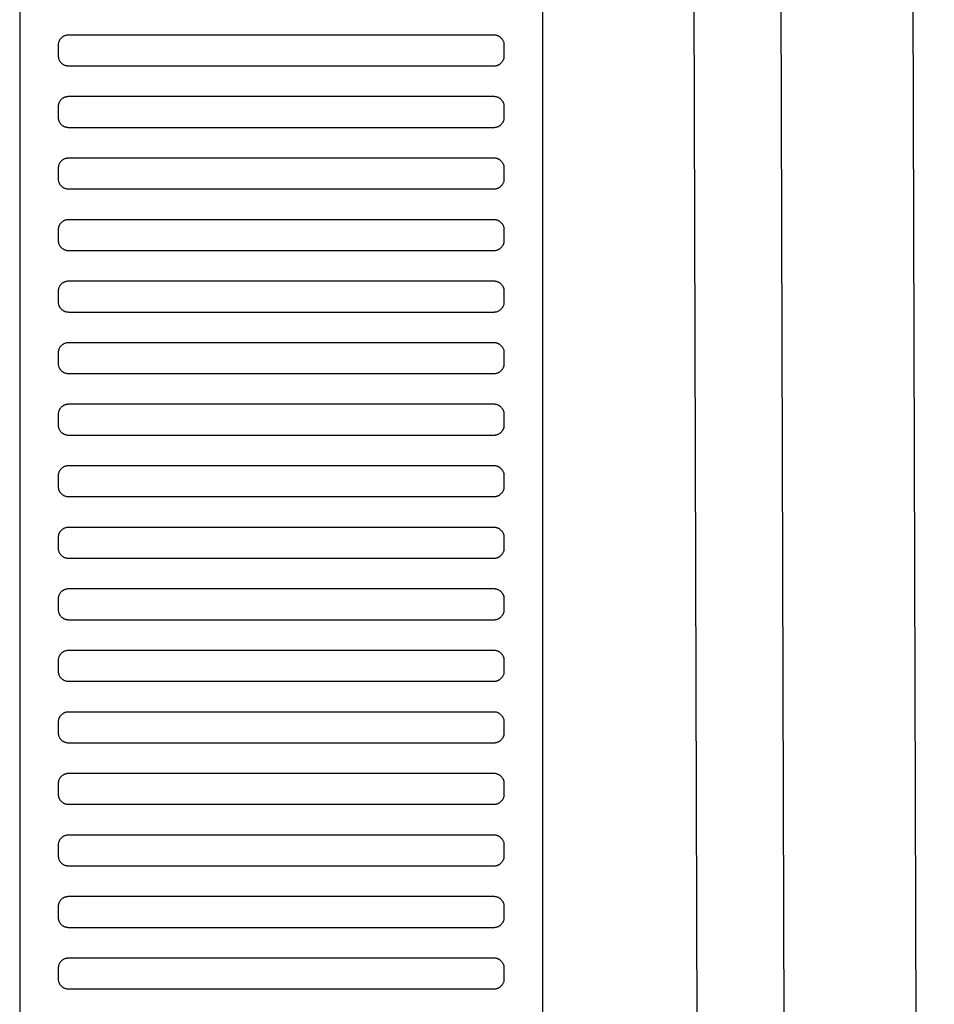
# Model space of a CAD drawing. Header units: millimetres. Extents: x -32221 to 212500, y 31663 to 93766.
# Tile 274 of 340: x 89972 to 90150, y 46698 to 46890. Entities that reach past the tile are written whole.
import ezdxf

# ---------------------------------------------------------------- set-up
doc = ezdxf.new("R2010")
doc.units = ezdxf.units.MM
doc.layers.add('Sciany', color=250, linetype='Continuous')
doc.layers.add('Wyposazenie', color=250, linetype='Continuous')

msp = doc.modelspace()

# ---------------------------------------------------------------- linework, layer by layer
at = {"layer": 'Sciany'}
for p, q in [((90100.766, 47884.543), (90107.889, 45387.049)), ((90117.761, 47884.553), (90124.94, 45383.214)), ((90143.718, 47841.033), (90150.497, 45383.294))]:
    msp.add_line(p, q, dxfattribs=at)
at = {"layer": 'Wyposazenie'}
for points in [[(90074.156, 45814.742), (90074.156, 47329.701), (89972.156, 47329.701), (89972.156, 45814.742)], [(90064.656, 46880.701), (90064.759, 46880.704), (90064.86, 46880.712), (90064.96, 46880.724), (90065.059, 46880.742), (90065.155, 46880.764), (90065.25, 46880.791), (90065.343, 46880.823), (90065.434, 46880.859), (90065.523, 46880.899), (90065.609, 46880.943), (90065.693, 46880.991), (90065.774, 46881.043), (90065.852, 46881.099), (90065.928, 46881.158), (90066, 46881.221), (90066.07, 46881.288), (90066.136, 46881.357), (90066.199, 46881.43), (90066.258, 46881.505), (90066.314, 46881.584), (90066.366, 46881.665), (90066.414, 46881.749), (90066.458, 46881.835), (90066.499, 46881.923), (90066.534, 46882.014), (90066.566, 46882.107), (90066.593, 46882.202), (90066.615, 46882.299), (90066.633, 46882.397), (90066.646, 46882.497), (90066.653, 46882.599), (90066.656, 46882.701), (90066.656, 46884.701), (90066.653, 46884.804), (90066.646, 46884.906), (90066.633, 46885.006), (90066.615, 46885.104), (90066.593, 46885.201), (90066.566, 46885.296), (90066.534, 46885.389), (90066.499, 46885.479), (90066.458, 46885.568), (90066.414, 46885.654), (90066.366, 46885.738), (90066.314, 46885.819), (90066.258, 46885.898), (90066.199, 46885.973), (90066.136, 46886.046), (90066.07, 46886.115), (90066, 46886.181), (90065.928, 46886.244), (90065.852, 46886.304), (90065.774, 46886.36), (90065.693, 46886.412), (90065.609, 46886.46), (90065.523, 46886.504), (90065.434, 46886.544), (90065.343, 46886.58), (90065.25, 46886.611), (90065.155, 46886.638), (90065.059, 46886.661), (90064.96, 46886.678), (90064.86, 46886.691), (90064.759, 46886.699), (90064.656, 46886.701), (89981.656, 46886.701), (89981.553, 46886.699), (89981.452, 46886.691), (89981.352, 46886.678), (89981.253, 46886.661), (89981.156, 46886.638), (89981.062, 46886.611), (89980.969, 46886.58), (89980.878, 46886.544), (89980.789, 46886.504), (89980.703, 46886.46), (89980.619, 46886.412), (89980.538, 46886.36), (89980.46, 46886.304), (89980.384, 46886.244), (89980.312, 46886.181), (89980.242, 46886.115), (89980.176, 46886.046), (89980.113, 46885.973), (89980.054, 46885.898), (89979.998, 46885.819), (89979.946, 46885.738), (89979.897, 46885.654), (89979.853, 46885.568), (89979.813, 46885.479), (89979.777, 46885.389), (89979.746, 46885.296), (89979.719, 46885.201), (89979.697, 46885.104), (89979.679, 46885.006), (89979.666, 46884.906), (89979.658, 46884.804), (89979.656, 46884.701), (89979.656, 46882.701), (89979.658, 46882.599), (89979.666, 46882.497), (89979.679, 46882.397), (89979.697, 46882.299), (89979.719, 46882.202), (89979.746, 46882.107), (89979.777, 46882.014), (89979.813, 46881.923), (89979.853, 46881.835), (89979.897, 46881.749), (89979.946, 46881.665), (89979.998, 46881.584), (89980.054, 46881.505), (89980.113, 46881.43), (89980.176, 46881.357), (89980.242, 46881.288), (89980.312, 46881.221), (89980.384, 46881.158), (89980.46, 46881.099), (89980.538, 46881.043), (89980.619, 46880.991), (89980.703, 46880.943), (89980.789, 46880.899), (89980.878, 46880.859), (89980.969, 46880.823), (89981.062, 46880.791), (89981.156, 46880.764), (89981.253, 46880.742), (89981.352, 46880.724), (89981.452, 46880.712), (89981.553, 46880.704), (89981.656, 46880.701)], [(90064.656, 46868.701), (90064.759, 46868.704), (90064.86, 46868.712), (90064.96, 46868.724), (90065.059, 46868.742), (90065.155, 46868.764), (90065.25, 46868.791), (90065.343, 46868.823), (90065.434, 46868.859), (90065.523, 46868.899), (90065.609, 46868.943), (90065.693, 46868.991), (90065.774, 46869.043), (90065.852, 46869.099), (90065.928, 46869.158), (90066, 46869.221), (90066.07, 46869.288), (90066.136, 46869.357), (90066.199, 46869.43), (90066.258, 46869.505), (90066.314, 46869.584), (90066.366, 46869.665), (90066.414, 46869.749), (90066.458, 46869.835), (90066.499, 46869.923), (90066.534, 46870.014), (90066.566, 46870.107), (90066.593, 46870.202), (90066.615, 46870.299), (90066.633, 46870.397), (90066.646, 46870.497), (90066.653, 46870.599), (90066.656, 46870.701), (90066.656, 46872.701), (90066.653, 46872.804), (90066.646, 46872.906), (90066.633, 46873.006), (90066.615, 46873.104), (90066.593, 46873.201), (90066.566, 46873.296), (90066.534, 46873.389), (90066.499, 46873.479), (90066.458, 46873.568), (90066.414, 46873.654), (90066.366, 46873.738), (90066.314, 46873.819), (90066.258, 46873.898), (90066.199, 46873.973), (90066.136, 46874.046), (90066.07, 46874.115), (90066, 46874.181), (90065.928, 46874.244), (90065.852, 46874.304), (90065.774, 46874.36), (90065.693, 46874.412), (90065.609, 46874.46), (90065.523, 46874.504), (90065.434, 46874.544), (90065.343, 46874.58), (90065.25, 46874.611), (90065.155, 46874.638), (90065.059, 46874.661), (90064.96, 46874.678), (90064.86, 46874.691), (90064.759, 46874.699), (90064.656, 46874.701), (89981.656, 46874.701), (89981.553, 46874.699), (89981.452, 46874.691), (89981.352, 46874.678), (89981.253, 46874.661), (89981.156, 46874.638), (89981.062, 46874.611), (89980.969, 46874.58), (89980.878, 46874.544), (89980.789, 46874.504), (89980.703, 46874.46), (89980.619, 46874.412), (89980.538, 46874.36), (89980.46, 46874.304), (89980.384, 46874.244), (89980.312, 46874.181), (89980.242, 46874.115), (89980.176, 46874.046), (89980.113, 46873.973), (89980.054, 46873.898), (89979.998, 46873.819), (89979.946, 46873.738), (89979.897, 46873.654), (89979.853, 46873.568), (89979.813, 46873.479), (89979.777, 46873.389), (89979.746, 46873.296), (89979.719, 46873.201), (89979.697, 46873.104), (89979.679, 46873.006), (89979.666, 46872.906), (89979.658, 46872.804), (89979.656, 46872.701), (89979.656, 46870.701), (89979.658, 46870.599), (89979.666, 46870.497), (89979.679, 46870.397), (89979.697, 46870.299), (89979.719, 46870.202), (89979.746, 46870.107), (89979.777, 46870.014), (89979.813, 46869.923), (89979.853, 46869.835), (89979.897, 46869.749), (89979.946, 46869.665), (89979.998, 46869.584), (89980.054, 46869.505), (89980.113, 46869.43), (89980.176, 46869.357), (89980.242, 46869.288), (89980.312, 46869.221), (89980.384, 46869.158), (89980.46, 46869.099), (89980.538, 46869.043), (89980.619, 46868.991), (89980.703, 46868.943), (89980.789, 46868.899), (89980.878, 46868.859), (89980.969, 46868.823), (89981.062, 46868.791), (89981.156, 46868.764), (89981.253, 46868.742), (89981.352, 46868.724), (89981.452, 46868.712), (89981.553, 46868.704), (89981.656, 46868.701)], [(90064.656, 46856.701), (90064.759, 46856.704), (90064.86, 46856.712), (90064.96, 46856.724), (90065.059, 46856.742), (90065.155, 46856.764), (90065.25, 46856.791), (90065.343, 46856.823), (90065.434, 46856.859), (90065.523, 46856.899), (90065.609, 46856.943), (90065.693, 46856.991), (90065.774, 46857.043), (90065.852, 46857.099), (90065.928, 46857.158), (90066, 46857.221), (90066.07, 46857.288), (90066.136, 46857.357), (90066.199, 46857.43), (90066.258, 46857.505), (90066.314, 46857.584), (90066.366, 46857.665), (90066.414, 46857.749), (90066.458, 46857.835), (90066.499, 46857.923), (90066.534, 46858.014), (90066.566, 46858.107), (90066.593, 46858.202), (90066.615, 46858.299), (90066.633, 46858.397), (90066.646, 46858.497), (90066.653, 46858.599), (90066.656, 46858.701), (90066.656, 46860.701), (90066.653, 46860.804), (90066.646, 46860.906), (90066.633, 46861.006), (90066.615, 46861.104), (90066.593, 46861.201), (90066.566, 46861.296), (90066.534, 46861.389), (90066.499, 46861.479), (90066.458, 46861.568), (90066.414, 46861.654), (90066.366, 46861.738), (90066.314, 46861.819), (90066.258, 46861.898), (90066.199, 46861.973), (90066.136, 46862.046), (90066.07, 46862.115), (90066, 46862.181), (90065.928, 46862.244), (90065.852, 46862.304), (90065.774, 46862.36), (90065.693, 46862.412), (90065.609, 46862.46), (90065.523, 46862.504), (90065.434, 46862.544), (90065.343, 46862.58), (90065.25, 46862.611), (90065.155, 46862.638), (90065.059, 46862.661), (90064.96, 46862.678), (90064.86, 46862.691), (90064.759, 46862.699), (90064.656, 46862.701), (89981.656, 46862.701), (89981.553, 46862.699), (89981.452, 46862.691), (89981.352, 46862.678), (89981.253, 46862.661), (89981.156, 46862.638), (89981.062, 46862.611), (89980.969, 46862.58), (89980.878, 46862.544), (89980.789, 46862.504), (89980.703, 46862.46), (89980.619, 46862.412), (89980.538, 46862.36), (89980.46, 46862.304), (89980.384, 46862.244), (89980.312, 46862.181), (89980.242, 46862.115), (89980.176, 46862.046), (89980.113, 46861.973), (89980.054, 46861.898), (89979.998, 46861.819), (89979.946, 46861.738), (89979.897, 46861.654), (89979.853, 46861.568), (89979.813, 46861.479), (89979.777, 46861.389), (89979.746, 46861.296), (89979.719, 46861.201), (89979.697, 46861.104), (89979.679, 46861.006), (89979.666, 46860.906), (89979.658, 46860.804), (89979.656, 46860.701), (89979.656, 46858.701), (89979.658, 46858.599), (89979.666, 46858.497), (89979.679, 46858.397), (89979.697, 46858.299), (89979.719, 46858.202), (89979.746, 46858.107), (89979.777, 46858.014), (89979.813, 46857.923), (89979.853, 46857.835), (89979.897, 46857.749), (89979.946, 46857.665), (89979.998, 46857.584), (89980.054, 46857.505), (89980.113, 46857.43), (89980.176, 46857.357), (89980.242, 46857.288), (89980.312, 46857.221), (89980.384, 46857.158), (89980.46, 46857.099), (89980.538, 46857.043), (89980.619, 46856.991), (89980.703, 46856.943), (89980.789, 46856.899), (89980.878, 46856.859), (89980.969, 46856.823), (89981.062, 46856.791), (89981.156, 46856.764), (89981.253, 46856.742), (89981.352, 46856.724), (89981.452, 46856.712), (89981.553, 46856.704), (89981.656, 46856.701)], [(90064.656, 46844.701), (90064.759, 46844.704), (90064.86, 46844.712), (90064.96, 46844.724), (90065.059, 46844.742), (90065.155, 46844.764), (90065.25, 46844.791), (90065.343, 46844.823), (90065.434, 46844.859), (90065.523, 46844.899), (90065.609, 46844.943), (90065.693, 46844.991), (90065.774, 46845.043), (90065.852, 46845.099), (90065.928, 46845.158), (90066, 46845.221), (90066.07, 46845.288), (90066.136, 46845.357), (90066.199, 46845.43), (90066.258, 46845.505), (90066.314, 46845.584), (90066.366, 46845.665), (90066.414, 46845.749), (90066.458, 46845.835), (90066.499, 46845.923), (90066.534, 46846.014), (90066.566, 46846.107), (90066.593, 46846.202), (90066.615, 46846.299), (90066.633, 46846.397), (90066.646, 46846.497), (90066.653, 46846.599), (90066.656, 46846.701), (90066.656, 46848.701), (90066.653, 46848.804), (90066.646, 46848.906), (90066.633, 46849.006), (90066.615, 46849.104), (90066.593, 46849.201), (90066.566, 46849.296), (90066.534, 46849.389), (90066.499, 46849.479), (90066.458, 46849.568), (90066.414, 46849.654), (90066.366, 46849.738), (90066.314, 46849.819), (90066.258, 46849.898), (90066.199, 46849.973), (90066.136, 46850.046), (90066.07, 46850.115), (90066, 46850.181), (90065.928, 46850.244), (90065.852, 46850.304), (90065.774, 46850.36), (90065.693, 46850.412), (90065.609, 46850.46), (90065.523, 46850.504), (90065.434, 46850.544), (90065.343, 46850.58), (90065.25, 46850.611), (90065.155, 46850.638), (90065.059, 46850.661), (90064.96, 46850.678), (90064.86, 46850.691), (90064.759, 46850.699), (90064.656, 46850.701), (89981.656, 46850.701), (89981.553, 46850.699), (89981.452, 46850.691), (89981.352, 46850.678), (89981.253, 46850.661), (89981.156, 46850.638), (89981.062, 46850.611), (89980.969, 46850.58), (89980.878, 46850.544), (89980.789, 46850.504), (89980.703, 46850.46), (89980.619, 46850.412), (89980.538, 46850.36), (89980.46, 46850.304), (89980.384, 46850.244), (89980.312, 46850.181), (89980.242, 46850.115), (89980.176, 46850.046), (89980.113, 46849.973), (89980.054, 46849.898), (89979.998, 46849.819), (89979.946, 46849.738), (89979.897, 46849.654), (89979.853, 46849.568), (89979.813, 46849.479), (89979.777, 46849.389), (89979.746, 46849.296), (89979.719, 46849.201), (89979.697, 46849.104), (89979.679, 46849.006), (89979.666, 46848.906), (89979.658, 46848.804), (89979.656, 46848.701), (89979.656, 46846.701), (89979.658, 46846.599), (89979.666, 46846.497), (89979.679, 46846.397), (89979.697, 46846.299), (89979.719, 46846.202), (89979.746, 46846.107), (89979.777, 46846.014), (89979.813, 46845.923), (89979.853, 46845.835), (89979.897, 46845.749), (89979.946, 46845.665), (89979.998, 46845.584), (89980.054, 46845.505), (89980.113, 46845.43), (89980.176, 46845.357), (89980.242, 46845.288), (89980.312, 46845.221), (89980.384, 46845.158), (89980.46, 46845.099), (89980.538, 46845.043), (89980.619, 46844.991), (89980.703, 46844.943), (89980.789, 46844.899), (89980.878, 46844.859), (89980.969, 46844.823), (89981.062, 46844.791), (89981.156, 46844.764), (89981.253, 46844.742), (89981.352, 46844.724), (89981.452, 46844.712), (89981.553, 46844.704), (89981.656, 46844.701)], [(90064.656, 46832.701), (90064.759, 46832.704), (90064.86, 46832.712), (90064.96, 46832.724), (90065.059, 46832.742), (90065.155, 46832.764), (90065.25, 46832.791), (90065.343, 46832.823), (90065.434, 46832.859), (90065.523, 46832.899), (90065.609, 46832.943), (90065.693, 46832.991), (90065.774, 46833.043), (90065.852, 46833.099), (90065.928, 46833.158), (90066, 46833.221), (90066.07, 46833.288), (90066.136, 46833.357), (90066.199, 46833.43), (90066.258, 46833.505), (90066.314, 46833.584), (90066.366, 46833.665), (90066.414, 46833.749), (90066.458, 46833.835), (90066.499, 46833.923), (90066.534, 46834.014), (90066.566, 46834.107), (90066.593, 46834.202), (90066.615, 46834.299), (90066.633, 46834.397), (90066.646, 46834.497), (90066.653, 46834.599), (90066.656, 46834.701), (90066.656, 46836.701), (90066.653, 46836.804), (90066.646, 46836.906), (90066.633, 46837.006), (90066.615, 46837.104), (90066.593, 46837.201), (90066.566, 46837.296), (90066.534, 46837.389), (90066.499, 46837.479), (90066.458, 46837.568), (90066.414, 46837.654), (90066.366, 46837.738), (90066.314, 46837.819), (90066.258, 46837.898), (90066.199, 46837.973), (90066.136, 46838.046), (90066.07, 46838.115), (90066, 46838.181), (90065.928, 46838.244), (90065.852, 46838.304), (90065.774, 46838.36), (90065.693, 46838.412), (90065.609, 46838.46), (90065.523, 46838.504), (90065.434, 46838.544), (90065.343, 46838.58), (90065.25, 46838.611), (90065.155, 46838.638), (90065.059, 46838.661), (90064.96, 46838.678), (90064.86, 46838.691), (90064.759, 46838.699), (90064.656, 46838.701), (89981.656, 46838.701), (89981.553, 46838.699), (89981.452, 46838.691), (89981.352, 46838.678), (89981.253, 46838.661), (89981.156, 46838.638), (89981.062, 46838.611), (89980.969, 46838.58), (89980.878, 46838.544), (89980.789, 46838.504), (89980.703, 46838.46), (89980.619, 46838.412), (89980.538, 46838.36), (89980.46, 46838.304), (89980.384, 46838.244), (89980.312, 46838.181), (89980.242, 46838.115), (89980.176, 46838.046), (89980.113, 46837.973), (89980.054, 46837.898), (89979.998, 46837.819), (89979.946, 46837.738), (89979.897, 46837.654), (89979.853, 46837.568), (89979.813, 46837.479), (89979.777, 46837.389), (89979.746, 46837.296), (89979.719, 46837.201), (89979.697, 46837.104), (89979.679, 46837.006), (89979.666, 46836.906), (89979.658, 46836.804), (89979.656, 46836.701), (89979.656, 46834.701), (89979.658, 46834.599), (89979.666, 46834.497), (89979.679, 46834.397), (89979.697, 46834.299), (89979.719, 46834.202), (89979.746, 46834.107), (89979.777, 46834.014), (89979.813, 46833.923), (89979.853, 46833.835), (89979.897, 46833.749), (89979.946, 46833.665), (89979.998, 46833.584), (89980.054, 46833.505), (89980.113, 46833.43), (89980.176, 46833.357), (89980.242, 46833.288), (89980.312, 46833.221), (89980.384, 46833.158), (89980.46, 46833.099), (89980.538, 46833.043), (89980.619, 46832.991), (89980.703, 46832.943), (89980.789, 46832.899), (89980.878, 46832.859), (89980.969, 46832.823), (89981.062, 46832.791), (89981.156, 46832.764), (89981.253, 46832.742), (89981.352, 46832.724), (89981.452, 46832.712), (89981.553, 46832.704), (89981.656, 46832.701)], [(90064.656, 46820.701), (90064.759, 46820.704), (90064.86, 46820.712), (90064.96, 46820.724), (90065.059, 46820.742), (90065.155, 46820.764), (90065.25, 46820.791), (90065.343, 46820.823), (90065.434, 46820.859), (90065.523, 46820.899), (90065.609, 46820.943), (90065.693, 46820.991), (90065.774, 46821.043), (90065.852, 46821.099), (90065.928, 46821.158), (90066, 46821.221), (90066.07, 46821.288), (90066.136, 46821.357), (90066.199, 46821.43), (90066.258, 46821.505), (90066.314, 46821.584), (90066.366, 46821.665), (90066.414, 46821.749), (90066.458, 46821.835), (90066.499, 46821.923), (90066.534, 46822.014), (90066.566, 46822.107), (90066.593, 46822.202), (90066.615, 46822.299), (90066.633, 46822.397), (90066.646, 46822.497), (90066.653, 46822.599), (90066.656, 46822.701), (90066.656, 46824.701), (90066.653, 46824.804), (90066.646, 46824.906), (90066.633, 46825.006), (90066.615, 46825.104), (90066.593, 46825.201), (90066.566, 46825.296), (90066.534, 46825.389), (90066.499, 46825.479), (90066.458, 46825.568), (90066.414, 46825.654), (90066.366, 46825.738), (90066.314, 46825.819), (90066.258, 46825.898), (90066.199, 46825.973), (90066.136, 46826.046), (90066.07, 46826.115), (90066, 46826.181), (90065.928, 46826.244), (90065.852, 46826.304), (90065.774, 46826.36), (90065.693, 46826.412), (90065.609, 46826.46), (90065.523, 46826.504), (90065.434, 46826.544), (90065.343, 46826.58), (90065.25, 46826.611), (90065.155, 46826.638), (90065.059, 46826.661), (90064.96, 46826.678), (90064.86, 46826.691), (90064.759, 46826.699), (90064.656, 46826.701), (89981.656, 46826.701), (89981.553, 46826.699), (89981.452, 46826.691), (89981.352, 46826.678), (89981.253, 46826.661), (89981.156, 46826.638), (89981.062, 46826.611), (89980.969, 46826.58), (89980.878, 46826.544), (89980.789, 46826.504), (89980.703, 46826.46), (89980.619, 46826.412), (89980.538, 46826.36), (89980.46, 46826.304), (89980.384, 46826.244), (89980.312, 46826.181), (89980.242, 46826.115), (89980.176, 46826.046), (89980.113, 46825.973), (89980.054, 46825.898), (89979.998, 46825.819), (89979.946, 46825.738), (89979.897, 46825.654), (89979.853, 46825.568), (89979.813, 46825.479), (89979.777, 46825.389), (89979.746, 46825.296), (89979.719, 46825.201), (89979.697, 46825.104), (89979.679, 46825.006), (89979.666, 46824.906), (89979.658, 46824.804), (89979.656, 46824.701), (89979.656, 46822.701), (89979.658, 46822.599), (89979.666, 46822.497), (89979.679, 46822.397), (89979.697, 46822.299), (89979.719, 46822.202), (89979.746, 46822.107), (89979.777, 46822.014), (89979.813, 46821.923), (89979.853, 46821.835), (89979.897, 46821.749), (89979.946, 46821.665), (89979.998, 46821.584), (89980.054, 46821.505), (89980.113, 46821.43), (89980.176, 46821.357), (89980.242, 46821.288), (89980.312, 46821.221), (89980.384, 46821.158), (89980.46, 46821.099), (89980.538, 46821.043), (89980.619, 46820.991), (89980.703, 46820.943), (89980.789, 46820.899), (89980.878, 46820.859), (89980.969, 46820.823), (89981.062, 46820.791), (89981.156, 46820.764), (89981.253, 46820.742), (89981.352, 46820.724), (89981.452, 46820.712), (89981.553, 46820.704), (89981.656, 46820.701)], [(90064.656, 46808.701), (90064.759, 46808.704), (90064.86, 46808.712), (90064.96, 46808.724), (90065.059, 46808.742), (90065.155, 46808.764), (90065.25, 46808.791), (90065.343, 46808.823), (90065.434, 46808.859), (90065.523, 46808.899), (90065.609, 46808.943), (90065.693, 46808.991), (90065.774, 46809.043), (90065.852, 46809.099), (90065.928, 46809.158), (90066, 46809.221), (90066.07, 46809.288), (90066.136, 46809.357), (90066.199, 46809.43), (90066.258, 46809.505), (90066.314, 46809.584), (90066.366, 46809.665), (90066.414, 46809.749), (90066.458, 46809.835), (90066.499, 46809.923), (90066.534, 46810.014), (90066.566, 46810.107), (90066.593, 46810.202), (90066.615, 46810.299), (90066.633, 46810.397), (90066.646, 46810.497), (90066.653, 46810.599), (90066.656, 46810.701), (90066.656, 46812.701), (90066.653, 46812.804), (90066.646, 46812.906), (90066.633, 46813.006), (90066.615, 46813.104), (90066.593, 46813.201), (90066.566, 46813.296), (90066.534, 46813.389), (90066.499, 46813.479), (90066.458, 46813.568), (90066.414, 46813.654), (90066.366, 46813.738), (90066.314, 46813.819), (90066.258, 46813.898), (90066.199, 46813.973), (90066.136, 46814.046), (90066.07, 46814.115), (90066, 46814.181), (90065.928, 46814.244), (90065.852, 46814.304), (90065.774, 46814.36), (90065.693, 46814.412), (90065.609, 46814.46), (90065.523, 46814.504), (90065.434, 46814.544), (90065.343, 46814.58), (90065.25, 46814.611), (90065.155, 46814.638), (90065.059, 46814.661), (90064.96, 46814.678), (90064.86, 46814.691), (90064.759, 46814.699), (90064.656, 46814.701), (89981.656, 46814.701), (89981.553, 46814.699), (89981.452, 46814.691), (89981.352, 46814.678), (89981.253, 46814.661), (89981.156, 46814.638), (89981.062, 46814.611), (89980.969, 46814.58), (89980.878, 46814.544), (89980.789, 46814.504), (89980.703, 46814.46), (89980.619, 46814.412), (89980.538, 46814.36), (89980.46, 46814.304), (89980.384, 46814.244), (89980.312, 46814.181), (89980.242, 46814.115), (89980.176, 46814.046), (89980.113, 46813.973), (89980.054, 46813.898), (89979.998, 46813.819), (89979.946, 46813.738), (89979.897, 46813.654), (89979.853, 46813.568), (89979.813, 46813.479), (89979.777, 46813.389), (89979.746, 46813.296), (89979.719, 46813.201), (89979.697, 46813.104), (89979.679, 46813.006), (89979.666, 46812.906), (89979.658, 46812.804), (89979.656, 46812.701), (89979.656, 46810.701), (89979.658, 46810.599), (89979.666, 46810.497), (89979.679, 46810.397), (89979.697, 46810.299), (89979.719, 46810.202), (89979.746, 46810.107), (89979.777, 46810.014), (89979.813, 46809.923), (89979.853, 46809.835), (89979.897, 46809.749), (89979.946, 46809.665), (89979.998, 46809.584), (89980.054, 46809.505), (89980.113, 46809.43), (89980.176, 46809.357), (89980.242, 46809.288), (89980.312, 46809.221), (89980.384, 46809.158), (89980.46, 46809.099), (89980.538, 46809.043), (89980.619, 46808.991), (89980.703, 46808.943), (89980.789, 46808.899), (89980.878, 46808.859), (89980.969, 46808.823), (89981.062, 46808.791), (89981.156, 46808.764), (89981.253, 46808.742), (89981.352, 46808.724), (89981.452, 46808.712), (89981.553, 46808.704), (89981.656, 46808.701)], [(90064.656, 46796.701), (90064.759, 46796.704), (90064.86, 46796.712), (90064.96, 46796.724), (90065.059, 46796.742), (90065.155, 46796.764), (90065.25, 46796.791), (90065.343, 46796.823), (90065.434, 46796.859), (90065.523, 46796.899), (90065.609, 46796.943), (90065.693, 46796.991), (90065.774, 46797.043), (90065.852, 46797.099), (90065.928, 46797.158), (90066, 46797.221), (90066.07, 46797.288), (90066.136, 46797.357), (90066.199, 46797.43), (90066.258, 46797.505), (90066.314, 46797.584), (90066.366, 46797.665), (90066.414, 46797.749), (90066.458, 46797.835), (90066.499, 46797.923), (90066.534, 46798.014), (90066.566, 46798.107), (90066.593, 46798.202), (90066.615, 46798.299), (90066.633, 46798.397), (90066.646, 46798.497), (90066.653, 46798.599), (90066.656, 46798.701), (90066.656, 46800.701), (90066.653, 46800.804), (90066.646, 46800.906), (90066.633, 46801.006), (90066.615, 46801.104), (90066.593, 46801.201), (90066.566, 46801.296), (90066.534, 46801.389), (90066.499, 46801.479), (90066.458, 46801.568), (90066.414, 46801.654), (90066.366, 46801.738), (90066.314, 46801.819), (90066.258, 46801.898), (90066.199, 46801.973), (90066.136, 46802.046), (90066.07, 46802.115), (90066, 46802.181), (90065.928, 46802.244), (90065.852, 46802.304), (90065.774, 46802.36), (90065.693, 46802.412), (90065.609, 46802.46), (90065.523, 46802.504), (90065.434, 46802.544), (90065.343, 46802.58), (90065.25, 46802.611), (90065.155, 46802.638), (90065.059, 46802.661), (90064.96, 46802.678), (90064.86, 46802.691), (90064.759, 46802.699), (90064.656, 46802.701), (89981.656, 46802.701), (89981.553, 46802.699), (89981.452, 46802.691), (89981.352, 46802.678), (89981.253, 46802.661), (89981.156, 46802.638), (89981.062, 46802.611), (89980.969, 46802.58), (89980.878, 46802.544), (89980.789, 46802.504), (89980.703, 46802.46), (89980.619, 46802.412), (89980.538, 46802.36), (89980.46, 46802.304), (89980.384, 46802.244), (89980.312, 46802.181), (89980.242, 46802.115), (89980.176, 46802.046), (89980.113, 46801.973), (89980.054, 46801.898), (89979.998, 46801.819), (89979.946, 46801.738), (89979.897, 46801.654), (89979.853, 46801.568), (89979.813, 46801.479), (89979.777, 46801.389), (89979.746, 46801.296), (89979.719, 46801.201), (89979.697, 46801.104), (89979.679, 46801.006), (89979.666, 46800.906), (89979.658, 46800.804), (89979.656, 46800.701), (89979.656, 46798.701), (89979.658, 46798.599), (89979.666, 46798.497), (89979.679, 46798.397), (89979.697, 46798.299), (89979.719, 46798.202), (89979.746, 46798.107), (89979.777, 46798.014), (89979.813, 46797.923), (89979.853, 46797.835), (89979.897, 46797.749), (89979.946, 46797.665), (89979.998, 46797.584), (89980.054, 46797.505), (89980.113, 46797.43), (89980.176, 46797.357), (89980.242, 46797.288), (89980.312, 46797.221), (89980.384, 46797.158), (89980.46, 46797.099), (89980.538, 46797.043), (89980.619, 46796.991), (89980.703, 46796.943), (89980.789, 46796.899), (89980.878, 46796.859), (89980.969, 46796.823), (89981.062, 46796.791), (89981.156, 46796.764), (89981.253, 46796.742), (89981.352, 46796.724), (89981.452, 46796.712), (89981.553, 46796.704), (89981.656, 46796.701)], [(90064.656, 46784.701), (90064.759, 46784.704), (90064.86, 46784.712), (90064.96, 46784.724), (90065.059, 46784.742), (90065.155, 46784.764), (90065.25, 46784.791), (90065.343, 46784.823), (90065.434, 46784.859), (90065.523, 46784.899), (90065.609, 46784.943), (90065.693, 46784.991), (90065.774, 46785.043), (90065.852, 46785.099), (90065.928, 46785.158), (90066, 46785.221), (90066.07, 46785.288), (90066.136, 46785.357), (90066.199, 46785.43), (90066.258, 46785.505), (90066.314, 46785.584), (90066.366, 46785.665), (90066.414, 46785.749), (90066.458, 46785.835), (90066.499, 46785.923), (90066.534, 46786.014), (90066.566, 46786.107), (90066.593, 46786.202), (90066.615, 46786.299), (90066.633, 46786.397), (90066.646, 46786.497), (90066.653, 46786.599), (90066.656, 46786.701), (90066.656, 46788.701), (90066.653, 46788.804), (90066.646, 46788.906), (90066.633, 46789.006), (90066.615, 46789.104), (90066.593, 46789.201), (90066.566, 46789.296), (90066.534, 46789.389), (90066.499, 46789.479), (90066.458, 46789.568), (90066.414, 46789.654), (90066.366, 46789.738), (90066.314, 46789.819), (90066.258, 46789.898), (90066.199, 46789.973), (90066.136, 46790.046), (90066.07, 46790.115), (90066, 46790.181), (90065.928, 46790.244), (90065.852, 46790.304), (90065.774, 46790.36), (90065.693, 46790.412), (90065.609, 46790.46), (90065.523, 46790.504), (90065.434, 46790.544), (90065.343, 46790.58), (90065.25, 46790.611), (90065.155, 46790.638), (90065.059, 46790.661), (90064.96, 46790.678), (90064.86, 46790.691), (90064.759, 46790.699), (90064.656, 46790.701), (89981.656, 46790.701), (89981.553, 46790.699), (89981.452, 46790.691), (89981.352, 46790.678), (89981.253, 46790.661), (89981.156, 46790.638), (89981.062, 46790.611), (89980.969, 46790.58), (89980.878, 46790.544), (89980.789, 46790.504), (89980.703, 46790.46), (89980.619, 46790.412), (89980.538, 46790.36), (89980.46, 46790.304), (89980.384, 46790.244), (89980.312, 46790.181), (89980.242, 46790.115), (89980.176, 46790.046), (89980.113, 46789.973), (89980.054, 46789.898), (89979.998, 46789.819), (89979.946, 46789.738), (89979.897, 46789.654), (89979.853, 46789.568), (89979.813, 46789.479), (89979.777, 46789.389), (89979.746, 46789.296), (89979.719, 46789.201), (89979.697, 46789.104), (89979.679, 46789.006), (89979.666, 46788.906), (89979.658, 46788.804), (89979.656, 46788.701), (89979.656, 46786.701), (89979.658, 46786.599), (89979.666, 46786.497), (89979.679, 46786.397), (89979.697, 46786.299), (89979.719, 46786.202), (89979.746, 46786.107), (89979.777, 46786.014), (89979.813, 46785.923), (89979.853, 46785.835), (89979.897, 46785.749), (89979.946, 46785.665), (89979.998, 46785.584), (89980.054, 46785.505), (89980.113, 46785.43), (89980.176, 46785.357), (89980.242, 46785.288), (89980.312, 46785.221), (89980.384, 46785.158), (89980.46, 46785.099), (89980.538, 46785.043), (89980.619, 46784.991), (89980.703, 46784.943), (89980.789, 46784.899), (89980.878, 46784.859), (89980.969, 46784.823), (89981.062, 46784.791), (89981.156, 46784.764), (89981.253, 46784.742), (89981.352, 46784.724), (89981.452, 46784.712), (89981.553, 46784.704), (89981.656, 46784.701)], [(90064.656, 46772.701), (90064.759, 46772.704), (90064.86, 46772.712), (90064.96, 46772.724), (90065.059, 46772.742), (90065.155, 46772.764), (90065.25, 46772.791), (90065.343, 46772.823), (90065.434, 46772.859), (90065.523, 46772.899), (90065.609, 46772.943), (90065.693, 46772.991), (90065.774, 46773.043), (90065.852, 46773.099), (90065.928, 46773.158), (90066, 46773.221), (90066.07, 46773.288), (90066.136, 46773.357), (90066.199, 46773.43), (90066.258, 46773.505), (90066.314, 46773.584), (90066.366, 46773.665), (90066.414, 46773.749), (90066.458, 46773.835), (90066.499, 46773.923), (90066.534, 46774.014), (90066.566, 46774.107), (90066.593, 46774.202), (90066.615, 46774.299), (90066.633, 46774.397), (90066.646, 46774.497), (90066.653, 46774.599), (90066.656, 46774.701), (90066.656, 46776.701), (90066.653, 46776.804), (90066.646, 46776.906), (90066.633, 46777.006), (90066.615, 46777.104), (90066.593, 46777.201), (90066.566, 46777.296), (90066.534, 46777.389), (90066.499, 46777.479), (90066.458, 46777.568), (90066.414, 46777.654), (90066.366, 46777.738), (90066.314, 46777.819), (90066.258, 46777.898), (90066.199, 46777.973), (90066.136, 46778.046), (90066.07, 46778.115), (90066, 46778.181), (90065.928, 46778.244), (90065.852, 46778.304), (90065.774, 46778.36), (90065.693, 46778.412), (90065.609, 46778.46), (90065.523, 46778.504), (90065.434, 46778.544), (90065.343, 46778.58), (90065.25, 46778.611), (90065.155, 46778.638), (90065.059, 46778.661), (90064.96, 46778.678), (90064.86, 46778.691), (90064.759, 46778.699), (90064.656, 46778.701), (89981.656, 46778.701), (89981.553, 46778.699), (89981.452, 46778.691), (89981.352, 46778.678), (89981.253, 46778.661), (89981.156, 46778.638), (89981.062, 46778.611), (89980.969, 46778.58), (89980.878, 46778.544), (89980.789, 46778.504), (89980.703, 46778.46), (89980.619, 46778.412), (89980.538, 46778.36), (89980.46, 46778.304), (89980.384, 46778.244), (89980.312, 46778.181), (89980.242, 46778.115), (89980.176, 46778.046), (89980.113, 46777.973), (89980.054, 46777.898), (89979.998, 46777.819), (89979.946, 46777.738), (89979.897, 46777.654), (89979.853, 46777.568), (89979.813, 46777.479), (89979.777, 46777.389), (89979.746, 46777.296), (89979.719, 46777.201), (89979.697, 46777.104), (89979.679, 46777.006), (89979.666, 46776.906), (89979.658, 46776.804), (89979.656, 46776.701), (89979.656, 46774.701), (89979.658, 46774.599), (89979.666, 46774.497), (89979.679, 46774.397), (89979.697, 46774.299), (89979.719, 46774.202), (89979.746, 46774.107), (89979.777, 46774.014), (89979.813, 46773.923), (89979.853, 46773.835), (89979.897, 46773.749), (89979.946, 46773.665), (89979.998, 46773.584), (89980.054, 46773.505), (89980.113, 46773.43), (89980.176, 46773.357), (89980.242, 46773.288), (89980.312, 46773.221), (89980.384, 46773.158), (89980.46, 46773.099), (89980.538, 46773.043), (89980.619, 46772.991), (89980.703, 46772.943), (89980.789, 46772.899), (89980.878, 46772.859), (89980.969, 46772.823), (89981.062, 46772.791), (89981.156, 46772.764), (89981.253, 46772.742), (89981.352, 46772.724), (89981.452, 46772.712), (89981.553, 46772.704), (89981.656, 46772.701)], [(90064.656, 46760.701), (90064.759, 46760.704), (90064.86, 46760.712), (90064.96, 46760.724), (90065.059, 46760.742), (90065.155, 46760.764), (90065.25, 46760.791), (90065.343, 46760.823), (90065.434, 46760.859), (90065.523, 46760.899), (90065.609, 46760.943), (90065.693, 46760.991), (90065.774, 46761.043), (90065.852, 46761.099), (90065.928, 46761.158), (90066, 46761.221), (90066.07, 46761.288), (90066.136, 46761.357), (90066.199, 46761.43), (90066.258, 46761.505), (90066.314, 46761.584), (90066.366, 46761.665), (90066.414, 46761.749), (90066.458, 46761.835), (90066.499, 46761.923), (90066.534, 46762.014), (90066.566, 46762.107), (90066.593, 46762.202), (90066.615, 46762.299), (90066.633, 46762.397), (90066.646, 46762.497), (90066.653, 46762.599), (90066.656, 46762.701), (90066.656, 46764.701), (90066.653, 46764.804), (90066.646, 46764.906), (90066.633, 46765.006), (90066.615, 46765.104), (90066.593, 46765.201), (90066.566, 46765.296), (90066.534, 46765.389), (90066.499, 46765.479), (90066.458, 46765.568), (90066.414, 46765.654), (90066.366, 46765.738), (90066.314, 46765.819), (90066.258, 46765.898), (90066.199, 46765.973), (90066.136, 46766.046), (90066.07, 46766.115), (90066, 46766.181), (90065.928, 46766.244), (90065.852, 46766.304), (90065.774, 46766.36), (90065.693, 46766.412), (90065.609, 46766.46), (90065.523, 46766.504), (90065.434, 46766.544), (90065.343, 46766.58), (90065.25, 46766.611), (90065.155, 46766.638), (90065.059, 46766.661), (90064.96, 46766.678), (90064.86, 46766.691), (90064.759, 46766.699), (90064.656, 46766.701), (89981.656, 46766.701), (89981.553, 46766.699), (89981.452, 46766.691), (89981.352, 46766.678), (89981.253, 46766.661), (89981.156, 46766.638), (89981.062, 46766.611), (89980.969, 46766.58), (89980.878, 46766.544), (89980.789, 46766.504), (89980.703, 46766.46), (89980.619, 46766.412), (89980.538, 46766.36), (89980.46, 46766.304), (89980.384, 46766.244), (89980.312, 46766.181), (89980.242, 46766.115), (89980.176, 46766.046), (89980.113, 46765.973), (89980.054, 46765.898), (89979.998, 46765.819), (89979.946, 46765.738), (89979.897, 46765.654), (89979.853, 46765.568), (89979.813, 46765.479), (89979.777, 46765.389), (89979.746, 46765.296), (89979.719, 46765.201), (89979.697, 46765.104), (89979.679, 46765.006), (89979.666, 46764.906), (89979.658, 46764.804), (89979.656, 46764.701), (89979.656, 46762.701), (89979.658, 46762.599), (89979.666, 46762.497), (89979.679, 46762.397), (89979.697, 46762.299), (89979.719, 46762.202), (89979.746, 46762.107), (89979.777, 46762.014), (89979.813, 46761.923), (89979.853, 46761.835), (89979.897, 46761.749), (89979.946, 46761.665), (89979.998, 46761.584), (89980.054, 46761.505), (89980.113, 46761.43), (89980.176, 46761.357), (89980.242, 46761.288), (89980.312, 46761.221), (89980.384, 46761.158), (89980.46, 46761.099), (89980.538, 46761.043), (89980.619, 46760.991), (89980.703, 46760.943), (89980.789, 46760.899), (89980.878, 46760.859), (89980.969, 46760.823), (89981.062, 46760.791), (89981.156, 46760.764), (89981.253, 46760.742), (89981.352, 46760.724), (89981.452, 46760.712), (89981.553, 46760.704), (89981.656, 46760.701)], [(90064.656, 46748.701), (90064.759, 46748.704), (90064.86, 46748.712), (90064.96, 46748.724), (90065.059, 46748.742), (90065.155, 46748.764), (90065.25, 46748.791), (90065.343, 46748.823), (90065.434, 46748.859), (90065.523, 46748.899), (90065.609, 46748.943), (90065.693, 46748.991), (90065.774, 46749.043), (90065.852, 46749.099), (90065.928, 46749.158), (90066, 46749.221), (90066.07, 46749.288), (90066.136, 46749.357), (90066.199, 46749.43), (90066.258, 46749.505), (90066.314, 46749.584), (90066.366, 46749.665), (90066.414, 46749.749), (90066.458, 46749.835), (90066.499, 46749.923), (90066.534, 46750.014), (90066.566, 46750.107), (90066.593, 46750.202), (90066.615, 46750.299), (90066.633, 46750.397), (90066.646, 46750.497), (90066.653, 46750.599), (90066.656, 46750.701), (90066.656, 46752.701), (90066.653, 46752.804), (90066.646, 46752.906), (90066.633, 46753.006), (90066.615, 46753.104), (90066.593, 46753.201), (90066.566, 46753.296), (90066.534, 46753.389), (90066.499, 46753.479), (90066.458, 46753.568), (90066.414, 46753.654), (90066.366, 46753.738), (90066.314, 46753.819), (90066.258, 46753.898), (90066.199, 46753.973), (90066.136, 46754.046), (90066.07, 46754.115), (90066, 46754.181), (90065.928, 46754.244), (90065.852, 46754.304), (90065.774, 46754.36), (90065.693, 46754.412), (90065.609, 46754.46), (90065.523, 46754.504), (90065.434, 46754.544), (90065.343, 46754.58), (90065.25, 46754.611), (90065.155, 46754.638), (90065.059, 46754.661), (90064.96, 46754.678), (90064.86, 46754.691), (90064.759, 46754.699), (90064.656, 46754.701), (89981.656, 46754.701), (89981.553, 46754.699), (89981.452, 46754.691), (89981.352, 46754.678), (89981.253, 46754.661), (89981.156, 46754.638), (89981.062, 46754.611), (89980.969, 46754.58), (89980.878, 46754.544), (89980.789, 46754.504), (89980.703, 46754.46), (89980.619, 46754.412), (89980.538, 46754.36), (89980.46, 46754.304), (89980.384, 46754.244), (89980.312, 46754.181), (89980.242, 46754.115), (89980.176, 46754.046), (89980.113, 46753.973), (89980.054, 46753.898), (89979.998, 46753.819), (89979.946, 46753.738), (89979.897, 46753.654), (89979.853, 46753.568), (89979.813, 46753.479), (89979.777, 46753.389), (89979.746, 46753.296), (89979.719, 46753.201), (89979.697, 46753.104), (89979.679, 46753.006), (89979.666, 46752.906), (89979.658, 46752.804), (89979.656, 46752.701), (89979.656, 46750.701), (89979.658, 46750.599), (89979.666, 46750.497), (89979.679, 46750.397), (89979.697, 46750.299), (89979.719, 46750.202), (89979.746, 46750.107), (89979.777, 46750.014), (89979.813, 46749.923), (89979.853, 46749.835), (89979.897, 46749.749), (89979.946, 46749.665), (89979.998, 46749.584), (89980.054, 46749.505), (89980.113, 46749.43), (89980.176, 46749.357), (89980.242, 46749.288), (89980.312, 46749.221), (89980.384, 46749.158), (89980.46, 46749.099), (89980.538, 46749.043), (89980.619, 46748.991), (89980.703, 46748.943), (89980.789, 46748.899), (89980.878, 46748.859), (89980.969, 46748.823), (89981.062, 46748.791), (89981.156, 46748.764), (89981.253, 46748.742), (89981.352, 46748.724), (89981.452, 46748.712), (89981.553, 46748.704), (89981.656, 46748.701)], [(90064.656, 46736.701), (90064.759, 46736.704), (90064.86, 46736.712), (90064.96, 46736.724), (90065.059, 46736.742), (90065.155, 46736.764), (90065.25, 46736.791), (90065.343, 46736.823), (90065.434, 46736.859), (90065.523, 46736.899), (90065.609, 46736.943), (90065.693, 46736.991), (90065.774, 46737.043), (90065.852, 46737.099), (90065.928, 46737.158), (90066, 46737.221), (90066.07, 46737.288), (90066.136, 46737.357), (90066.199, 46737.43), (90066.258, 46737.505), (90066.314, 46737.584), (90066.366, 46737.665), (90066.414, 46737.749), (90066.458, 46737.835), (90066.499, 46737.923), (90066.534, 46738.014), (90066.566, 46738.107), (90066.593, 46738.202), (90066.615, 46738.299), (90066.633, 46738.397), (90066.646, 46738.497), (90066.653, 46738.599), (90066.656, 46738.701), (90066.656, 46740.701), (90066.653, 46740.804), (90066.646, 46740.906), (90066.633, 46741.006), (90066.615, 46741.104), (90066.593, 46741.201), (90066.566, 46741.296), (90066.534, 46741.389), (90066.499, 46741.479), (90066.458, 46741.568), (90066.414, 46741.654), (90066.366, 46741.738), (90066.314, 46741.819), (90066.258, 46741.898), (90066.199, 46741.973), (90066.136, 46742.046), (90066.07, 46742.115), (90066, 46742.181), (90065.928, 46742.244), (90065.852, 46742.304), (90065.774, 46742.36), (90065.693, 46742.412), (90065.609, 46742.46), (90065.523, 46742.504), (90065.434, 46742.544), (90065.343, 46742.58), (90065.25, 46742.611), (90065.155, 46742.638), (90065.059, 46742.661), (90064.96, 46742.678), (90064.86, 46742.691), (90064.759, 46742.699), (90064.656, 46742.701), (89981.656, 46742.701), (89981.553, 46742.699), (89981.452, 46742.691), (89981.352, 46742.678), (89981.253, 46742.661), (89981.156, 46742.638), (89981.062, 46742.611), (89980.969, 46742.58), (89980.878, 46742.544), (89980.789, 46742.504), (89980.703, 46742.46), (89980.619, 46742.412), (89980.538, 46742.36), (89980.46, 46742.304), (89980.384, 46742.244), (89980.312, 46742.181), (89980.242, 46742.115), (89980.176, 46742.046), (89980.113, 46741.973), (89980.054, 46741.898), (89979.998, 46741.819), (89979.946, 46741.738), (89979.897, 46741.654), (89979.853, 46741.568), (89979.813, 46741.479), (89979.777, 46741.389), (89979.746, 46741.296), (89979.719, 46741.201), (89979.697, 46741.104), (89979.679, 46741.006), (89979.666, 46740.906), (89979.658, 46740.804), (89979.656, 46740.701), (89979.656, 46738.701), (89979.658, 46738.599), (89979.666, 46738.497), (89979.679, 46738.397), (89979.697, 46738.299), (89979.719, 46738.202), (89979.746, 46738.107), (89979.777, 46738.014), (89979.813, 46737.923), (89979.853, 46737.835), (89979.897, 46737.749), (89979.946, 46737.665), (89979.998, 46737.584), (89980.054, 46737.505), (89980.113, 46737.43), (89980.176, 46737.357), (89980.242, 46737.288), (89980.312, 46737.221), (89980.384, 46737.158), (89980.46, 46737.099), (89980.538, 46737.043), (89980.619, 46736.991), (89980.703, 46736.943), (89980.789, 46736.899), (89980.878, 46736.859), (89980.969, 46736.823), (89981.062, 46736.791), (89981.156, 46736.764), (89981.253, 46736.742), (89981.352, 46736.724), (89981.452, 46736.712), (89981.553, 46736.704), (89981.656, 46736.701)], [(90064.656, 46724.701), (90064.759, 46724.704), (90064.86, 46724.712), (90064.96, 46724.724), (90065.059, 46724.742), (90065.155, 46724.764), (90065.25, 46724.791), (90065.343, 46724.823), (90065.434, 46724.859), (90065.523, 46724.899), (90065.609, 46724.943), (90065.693, 46724.991), (90065.774, 46725.043), (90065.852, 46725.099), (90065.928, 46725.158), (90066, 46725.221), (90066.07, 46725.288), (90066.136, 46725.357), (90066.199, 46725.43), (90066.258, 46725.505), (90066.314, 46725.584), (90066.366, 46725.665), (90066.414, 46725.749), (90066.458, 46725.835), (90066.499, 46725.923), (90066.534, 46726.014), (90066.566, 46726.107), (90066.593, 46726.202), (90066.615, 46726.299), (90066.633, 46726.397), (90066.646, 46726.497), (90066.653, 46726.599), (90066.656, 46726.701), (90066.656, 46728.701), (90066.653, 46728.804), (90066.646, 46728.906), (90066.633, 46729.006), (90066.615, 46729.104), (90066.593, 46729.201), (90066.566, 46729.296), (90066.534, 46729.389), (90066.499, 46729.479), (90066.458, 46729.568), (90066.414, 46729.654), (90066.366, 46729.738), (90066.314, 46729.819), (90066.258, 46729.898), (90066.199, 46729.973), (90066.136, 46730.046), (90066.07, 46730.115), (90066, 46730.181), (90065.928, 46730.244), (90065.852, 46730.304), (90065.774, 46730.36), (90065.693, 46730.412), (90065.609, 46730.46), (90065.523, 46730.504), (90065.434, 46730.544), (90065.343, 46730.58), (90065.25, 46730.611), (90065.155, 46730.638), (90065.059, 46730.661), (90064.96, 46730.678), (90064.86, 46730.691), (90064.759, 46730.699), (90064.656, 46730.701), (89981.656, 46730.701), (89981.553, 46730.699), (89981.452, 46730.691), (89981.352, 46730.678), (89981.253, 46730.661), (89981.156, 46730.638), (89981.062, 46730.611), (89980.969, 46730.58), (89980.878, 46730.544), (89980.789, 46730.504), (89980.703, 46730.46), (89980.619, 46730.412), (89980.538, 46730.36), (89980.46, 46730.304), (89980.384, 46730.244), (89980.312, 46730.181), (89980.242, 46730.115), (89980.176, 46730.046), (89980.113, 46729.973), (89980.054, 46729.898), (89979.998, 46729.819), (89979.946, 46729.738), (89979.897, 46729.654), (89979.853, 46729.568), (89979.813, 46729.479), (89979.777, 46729.389), (89979.746, 46729.296), (89979.719, 46729.201), (89979.697, 46729.104), (89979.679, 46729.006), (89979.666, 46728.906), (89979.658, 46728.804), (89979.656, 46728.701), (89979.656, 46726.701), (89979.658, 46726.599), (89979.666, 46726.497), (89979.679, 46726.397), (89979.697, 46726.299), (89979.719, 46726.202), (89979.746, 46726.107), (89979.777, 46726.014), (89979.813, 46725.923), (89979.853, 46725.835), (89979.897, 46725.749), (89979.946, 46725.665), (89979.998, 46725.584), (89980.054, 46725.505), (89980.113, 46725.43), (89980.176, 46725.357), (89980.242, 46725.288), (89980.312, 46725.221), (89980.384, 46725.158), (89980.46, 46725.099), (89980.538, 46725.043), (89980.619, 46724.991), (89980.703, 46724.943), (89980.789, 46724.899), (89980.878, 46724.859), (89980.969, 46724.823), (89981.062, 46724.791), (89981.156, 46724.764), (89981.253, 46724.742), (89981.352, 46724.724), (89981.452, 46724.712), (89981.553, 46724.704), (89981.656, 46724.701)], [(90064.656, 46712.701), (90064.759, 46712.704), (90064.86, 46712.712), (90064.96, 46712.724), (90065.059, 46712.742), (90065.155, 46712.764), (90065.25, 46712.791), (90065.343, 46712.823), (90065.434, 46712.859), (90065.523, 46712.899), (90065.609, 46712.943), (90065.693, 46712.991), (90065.774, 46713.043), (90065.852, 46713.099), (90065.928, 46713.158), (90066, 46713.221), (90066.07, 46713.288), (90066.136, 46713.357), (90066.199, 46713.43), (90066.258, 46713.505), (90066.314, 46713.584), (90066.366, 46713.665), (90066.414, 46713.749), (90066.458, 46713.835), (90066.499, 46713.923), (90066.534, 46714.014), (90066.566, 46714.107), (90066.593, 46714.202), (90066.615, 46714.299), (90066.633, 46714.397), (90066.646, 46714.497), (90066.653, 46714.599), (90066.656, 46714.701), (90066.656, 46716.701), (90066.653, 46716.804), (90066.646, 46716.906), (90066.633, 46717.006), (90066.615, 46717.104), (90066.593, 46717.201), (90066.566, 46717.296), (90066.534, 46717.389), (90066.499, 46717.479), (90066.458, 46717.568), (90066.414, 46717.654), (90066.366, 46717.738), (90066.314, 46717.819), (90066.258, 46717.898), (90066.199, 46717.973), (90066.136, 46718.046), (90066.07, 46718.115), (90066, 46718.181), (90065.928, 46718.244), (90065.852, 46718.304), (90065.774, 46718.36), (90065.693, 46718.412), (90065.609, 46718.46), (90065.523, 46718.504), (90065.434, 46718.544), (90065.343, 46718.58), (90065.25, 46718.611), (90065.155, 46718.638), (90065.059, 46718.661), (90064.96, 46718.678), (90064.86, 46718.691), (90064.759, 46718.699), (90064.656, 46718.701), (89981.656, 46718.701), (89981.553, 46718.699), (89981.452, 46718.691), (89981.352, 46718.678), (89981.253, 46718.661), (89981.156, 46718.638), (89981.062, 46718.611), (89980.969, 46718.58), (89980.878, 46718.544), (89980.789, 46718.504), (89980.703, 46718.46), (89980.619, 46718.412), (89980.538, 46718.36), (89980.46, 46718.304), (89980.384, 46718.244), (89980.312, 46718.181), (89980.242, 46718.115), (89980.176, 46718.046), (89980.113, 46717.973), (89980.054, 46717.898), (89979.998, 46717.819), (89979.946, 46717.738), (89979.897, 46717.654), (89979.853, 46717.568), (89979.813, 46717.479), (89979.777, 46717.389), (89979.746, 46717.296), (89979.719, 46717.201), (89979.697, 46717.104), (89979.679, 46717.006), (89979.666, 46716.906), (89979.658, 46716.804), (89979.656, 46716.701), (89979.656, 46714.701), (89979.658, 46714.599), (89979.666, 46714.497), (89979.679, 46714.397), (89979.697, 46714.299), (89979.719, 46714.202), (89979.746, 46714.107), (89979.777, 46714.014), (89979.813, 46713.923), (89979.853, 46713.835), (89979.897, 46713.749), (89979.946, 46713.665), (89979.998, 46713.584), (89980.054, 46713.505), (89980.113, 46713.43), (89980.176, 46713.357), (89980.242, 46713.288), (89980.312, 46713.221), (89980.384, 46713.158), (89980.46, 46713.099), (89980.538, 46713.043), (89980.619, 46712.991), (89980.703, 46712.943), (89980.789, 46712.899), (89980.878, 46712.859), (89980.969, 46712.823), (89981.062, 46712.791), (89981.156, 46712.764), (89981.253, 46712.742), (89981.352, 46712.724), (89981.452, 46712.712), (89981.553, 46712.704), (89981.656, 46712.701)], [(90064.656, 46700.701), (90064.759, 46700.704), (90064.86, 46700.712), (90064.96, 46700.724), (90065.059, 46700.742), (90065.155, 46700.764), (90065.25, 46700.791), (90065.343, 46700.823), (90065.434, 46700.859), (90065.523, 46700.899), (90065.609, 46700.943), (90065.693, 46700.991), (90065.774, 46701.043), (90065.852, 46701.099), (90065.928, 46701.158), (90066, 46701.221), (90066.07, 46701.288), (90066.136, 46701.357), (90066.199, 46701.43), (90066.258, 46701.505), (90066.314, 46701.584), (90066.366, 46701.665), (90066.414, 46701.749), (90066.458, 46701.835), (90066.499, 46701.923), (90066.534, 46702.014), (90066.566, 46702.107), (90066.593, 46702.202), (90066.615, 46702.299), (90066.633, 46702.397), (90066.646, 46702.497), (90066.653, 46702.599), (90066.656, 46702.701), (90066.656, 46704.701), (90066.653, 46704.804), (90066.646, 46704.906), (90066.633, 46705.006), (90066.615, 46705.104), (90066.593, 46705.201), (90066.566, 46705.296), (90066.534, 46705.389), (90066.499, 46705.479), (90066.458, 46705.568), (90066.414, 46705.654), (90066.366, 46705.738), (90066.314, 46705.819), (90066.258, 46705.898), (90066.199, 46705.973), (90066.136, 46706.046), (90066.07, 46706.115), (90066, 46706.181), (90065.928, 46706.244), (90065.852, 46706.304), (90065.774, 46706.36), (90065.693, 46706.412), (90065.609, 46706.46), (90065.523, 46706.504), (90065.434, 46706.544), (90065.343, 46706.58), (90065.25, 46706.611), (90065.155, 46706.638), (90065.059, 46706.661), (90064.96, 46706.678), (90064.86, 46706.691), (90064.759, 46706.699), (90064.656, 46706.701), (89981.656, 46706.701), (89981.553, 46706.699), (89981.452, 46706.691), (89981.352, 46706.678), (89981.253, 46706.661), (89981.156, 46706.638), (89981.062, 46706.611), (89980.969, 46706.58), (89980.878, 46706.544), (89980.789, 46706.504), (89980.703, 46706.46), (89980.619, 46706.412), (89980.538, 46706.36), (89980.46, 46706.304), (89980.384, 46706.244), (89980.312, 46706.181), (89980.242, 46706.115), (89980.176, 46706.046), (89980.113, 46705.973), (89980.054, 46705.898), (89979.998, 46705.819), (89979.946, 46705.738), (89979.897, 46705.654), (89979.853, 46705.568), (89979.813, 46705.479), (89979.777, 46705.389), (89979.746, 46705.296), (89979.719, 46705.201), (89979.697, 46705.104), (89979.679, 46705.006), (89979.666, 46704.906), (89979.658, 46704.804), (89979.656, 46704.701), (89979.656, 46702.701), (89979.658, 46702.599), (89979.666, 46702.497), (89979.679, 46702.397), (89979.697, 46702.299), (89979.719, 46702.202), (89979.746, 46702.107), (89979.777, 46702.014), (89979.813, 46701.923), (89979.853, 46701.835), (89979.897, 46701.749), (89979.946, 46701.665), (89979.998, 46701.584), (89980.054, 46701.505), (89980.113, 46701.43), (89980.176, 46701.357), (89980.242, 46701.288), (89980.312, 46701.221), (89980.384, 46701.158), (89980.46, 46701.099), (89980.538, 46701.043), (89980.619, 46700.991), (89980.703, 46700.943), (89980.789, 46700.899), (89980.878, 46700.859), (89980.969, 46700.823), (89981.062, 46700.791), (89981.156, 46700.764), (89981.253, 46700.742), (89981.352, 46700.724), (89981.452, 46700.712), (89981.553, 46700.704), (89981.656, 46700.701)]]:
    msp.add_lwpolyline(points, close=True, dxfattribs=at)

doc.saveas('drawing.dxf')
